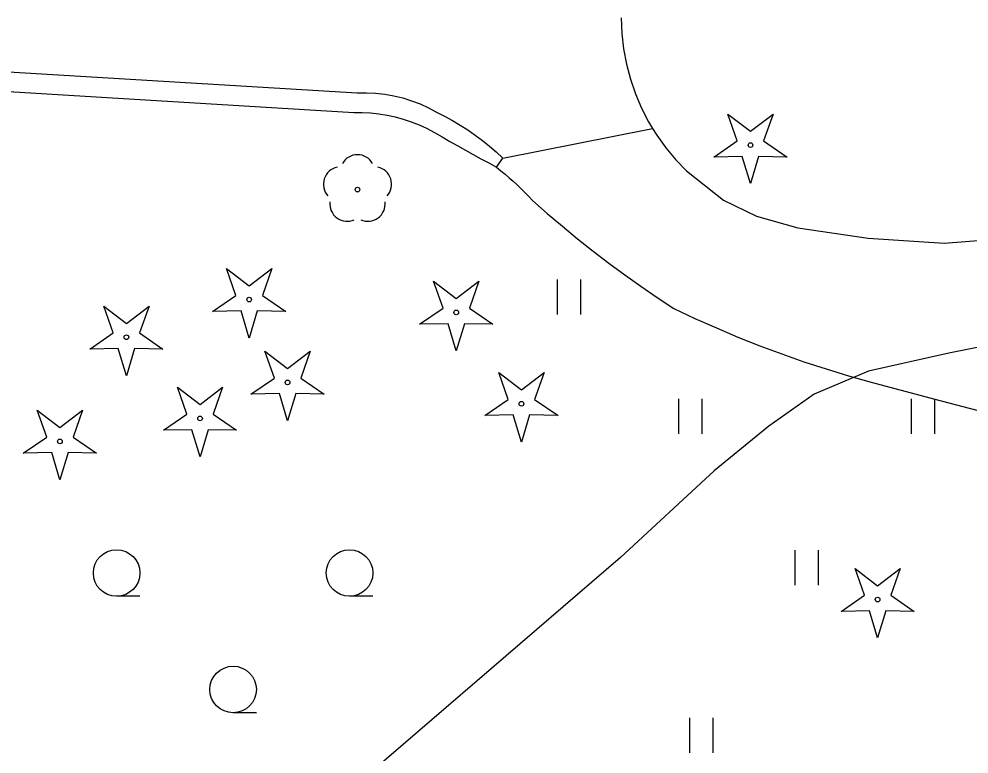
# Model space of a CAD drawing. Extents: x 6434771 to 6436222, y 5663454 to 5664782.
# Drawn here: x 6435011.41 to 6435031.8, y 5664053.56 to 5664069.33 of the extents above; entities that cross this region are included whole.
import ezdxf

# ---------------------------------------------------------------- set-up
doc = ezdxf.new("R2010")
doc.units = 0
for name, color, linetype in [('Warstwa 10', 7, 'Continuous'), ('Warstwa 11', 7, 'Continuous'), ('Warstwa 12', 7, 'Continuous'), ('Warstwa 5', 7, 'Continuous'), ('Warstwa 6', 7, 'Continuous'), ('Warstwa 9', 7, 'Continuous')]:
    doc.layers.add(name, color=color, linetype=linetype)

msp = doc.modelspace()

# ---------------------------------------------------------------- linework, layer by layer
at = {"layer": 'Warstwa 10'}
for points in [[(6435026.326, 5664066.369), (6435026.828, 5664066.716), (6435026.626, 5664067.292), (6435027.111, 5664066.922), (6435027.596, 5664067.292), (6435027.394, 5664066.716), (6435027.896, 5664066.369), (6435027.286, 5664066.383), (6435027.111, 5664065.799), (6435026.936, 5664066.383)], [(6435015.563, 5664063.053), (6435016.065, 5664063.4), (6435015.863, 5664063.976), (6435016.348, 5664063.606), (6435016.833, 5664063.976), (6435016.631, 5664063.4), (6435017.133, 5664063.053), (6435016.523, 5664063.067), (6435016.348, 5664062.483), (6435016.173, 5664063.067)], [(6435020.008, 5664062.778), (6435020.51, 5664063.125), (6435020.308, 5664063.701), (6435020.793, 5664063.331), (6435021.278, 5664063.701), (6435021.076, 5664063.125), (6435021.578, 5664062.778), (6435020.968, 5664062.792), (6435020.793, 5664062.208), (6435020.618, 5664062.792)], [(6435012.928, 5664062.246), (6435013.43, 5664062.593), (6435013.228, 5664063.169), (6435013.713, 5664062.799), (6435014.198, 5664063.169), (6435013.996, 5664062.593), (6435014.498, 5664062.246), (6435013.888, 5664062.26), (6435013.713, 5664061.676), (6435013.538, 5664062.26)], [(6435016.387, 5664061.276), (6435016.889, 5664061.623), (6435016.687, 5664062.199), (6435017.172, 5664061.829), (6435017.657, 5664062.199), (6435017.455, 5664061.623), (6435017.957, 5664061.276), (6435017.347, 5664061.29), (6435017.172, 5664060.706), (6435016.997, 5664061.29)], [(6435021.409, 5664060.818), (6435021.911, 5664061.165), (6435021.709, 5664061.741), (6435022.194, 5664061.371), (6435022.679, 5664061.741), (6435022.477, 5664061.165), (6435022.979, 5664060.818), (6435022.369, 5664060.832), (6435022.194, 5664060.248), (6435022.019, 5664060.832)], [(6435014.508, 5664060.503), (6435015.01, 5664060.85), (6435014.808, 5664061.426), (6435015.293, 5664061.056), (6435015.778, 5664061.426), (6435015.576, 5664060.85), (6435016.078, 5664060.503), (6435015.468, 5664060.517), (6435015.293, 5664059.933), (6435015.118, 5664060.517)], [(6435011.499, 5664060.01), (6435012.001, 5664060.357), (6435011.799, 5664060.933), (6435012.284, 5664060.563), (6435012.769, 5664060.933), (6435012.567, 5664060.357), (6435013.069, 5664060.01), (6435012.459, 5664060.024), (6435012.284, 5664059.44), (6435012.109, 5664060.024)], [(6435029.055, 5664056.616), (6435029.557, 5664056.963), (6435029.355, 5664057.539), (6435029.84, 5664057.169), (6435030.325, 5664057.539), (6435030.123, 5664056.963), (6435030.625, 5664056.616), (6435030.015, 5664056.63), (6435029.84, 5664056.046), (6435029.665, 5664056.63)]]:
    msp.add_lwpolyline(points, close=True, dxfattribs=at)
for centre in [(6435027.111, 5664066.624), (6435016.348, 5664063.308), (6435020.793, 5664063.033), (6435013.713, 5664062.501), (6435017.172, 5664061.531), (6435022.194, 5664061.073), (6435015.293, 5664060.758), (6435012.284, 5664060.265), (6435029.84, 5664056.871)]:
    msp.add_circle(centre, 0.05, dxfattribs=at)
at = {"layer": 'Warstwa 11'}
msp.add_circle((6435018.674, 5664065.669), 0.05, dxfattribs=at)
for centre, start, end in [((6435018.674, 5664066.044), 30.1471, 149.8529), ((6435018.317, 5664065.785), 102.1471, 221.8529), ((6435019.031, 5664065.785), 318.1471, 77.8529), ((6435018.454, 5664065.366), 174.1471, 293.8529), ((6435018.894, 5664065.366), 246.1471, 5.8529)]:
    msp.add_arc(centre, 0.375, start, end, dxfattribs=at)
at = {"layer": 'Warstwa 12'}
msp.add_lwpolyline([(6435038.284, 5664064.11), (6435037.636, 5664063.672), (6435036.311, 5664063.23), (6435034.556, 5664062.793), (6435032.774, 5664062.438), (6435031.371, 5664062.159), (6435029.643, 5664061.775), (6435028.479, 5664061.278), (6435027.502, 5664060.589), (6435026.333, 5664059.633), (6435024.317, 5664057.771), (6435017.498, 5664051.908), (6435015.566, 5664050.262), (6435013.99, 5664049.015), (6435011.979, 5664048.624)], dxfattribs=at)
at = {"layer": 'Warstwa 5'}
for p, q in [((6434992.959, 5664068.875), (6435018.593, 5664067.325)), ((6435018.593, 5664067.325), (6435018.773, 5664067.325)), ((6435018.773, 5664067.325), (6435018.952, 5664067.315)), ((6435018.952, 5664067.315), (6435019.131, 5664067.295)), ((6435019.131, 5664067.295), (6435019.308, 5664067.266)), ((6435019.308, 5664067.266), (6435019.484, 5664067.228)), ((6435019.484, 5664067.228), (6435019.657, 5664067.181)), ((6435019.657, 5664067.181), (6435019.828, 5664067.125)), ((6435019.828, 5664067.125), (6435019.996, 5664067.06)), ((6435019.996, 5664067.06), (6435020.159, 5664066.986)), ((6435020.159, 5664066.986), (6435020.326, 5664066.892)), ((6435020.326, 5664066.892), (6435020.492, 5664066.799)), ((6435020.492, 5664066.799), (6435020.658, 5664066.705)), ((6435020.658, 5664066.705), (6435020.825, 5664066.612)), ((6435020.825, 5664066.612), (6435020.992, 5664066.519)), ((6435020.992, 5664066.519), (6435021.158, 5664066.426)), ((6435021.158, 5664066.426), (6435021.325, 5664066.333)), ((6435021.325, 5664066.333), (6435021.492, 5664066.241)), ((6435021.492, 5664066.241), (6435021.659, 5664066.148)), ((6435021.659, 5664066.148), (6435021.751, 5664066.075)), ((6435021.751, 5664066.075), (6435021.841, 5664066.001)), ((6435021.841, 5664066.001), (6435021.93, 5664065.925)), ((6435021.93, 5664065.925), (6435022.018, 5664065.848)), ((6435022.018, 5664065.848), (6435022.103, 5664065.769)), ((6435022.103, 5664065.769), (6435022.188, 5664065.688)), ((6435022.188, 5664065.688), (6435022.27, 5664065.606)), ((6435022.27, 5664065.606), (6435022.352, 5664065.523)), ((6435022.352, 5664065.523), (6435022.431, 5664065.438)), ((6435022.431, 5664065.438), (6435022.749, 5664065.158)), ((6435022.749, 5664065.158), (6435023.073, 5664064.882)), ((6435023.073, 5664064.882), (6435023.4, 5664064.613)), ((6435023.4, 5664064.613), (6435023.733, 5664064.349)), ((6435023.733, 5664064.349), (6435024.07, 5664064.091)), ((6435024.07, 5664064.091), (6435024.412, 5664063.84)), ((6435024.412, 5664063.84), (6435024.758, 5664063.594)), ((6435022.966, 5664062.989), (6435022.966, 5664063.739)), ((6435023.466, 5664062.989), (6435023.466, 5664063.739)), ((6435024.758, 5664063.594), (6435025.109, 5664063.355)), ((6435025.109, 5664063.355), (6435025.463, 5664063.121)), ((6435025.463, 5664063.121), (6435025.918, 5664062.906)), ((6435025.918, 5664062.906), (6435026.378, 5664062.7)), ((6435026.378, 5664062.7), (6435026.842, 5664062.504)), ((6435026.842, 5664062.504), (6435027.31, 5664062.318)), ((6435027.31, 5664062.318), (6435027.782, 5664062.142)), ((6435027.782, 5664062.142), (6435028.257, 5664061.976)), ((6435028.257, 5664061.976), (6435028.736, 5664061.821)), ((6435028.736, 5664061.821), (6435029.218, 5664061.675)), ((6435029.218, 5664061.675), (6435029.704, 5664061.54)), ((6435029.704, 5664061.54), (6435031.071, 5664061.175)), ((6435025.571, 5664060.429), (6435025.571, 5664061.179)), ((6435026.071, 5664060.429), (6435026.071, 5664061.179)), ((6435030.571, 5664060.429), (6435030.571, 5664061.179)), ((6435031.071, 5664060.429), (6435031.071, 5664061.179)), ((6435031.071, 5664061.175), (6435033.353, 5664060.566)), ((6435028.071, 5664057.179), (6435028.071, 5664057.929)), ((6435028.571, 5664057.179), (6435028.571, 5664057.929)), ((6435025.81, 5664053.58), (6435025.81, 5664054.33)), ((6435026.31, 5664053.58), (6435026.31, 5664054.33))]:
    msp.add_line(p, q, dxfattribs=at)
at = {"layer": 'Warstwa 6'}
for p, q in [((6435014.003, 5664056.941), (6435013.503, 5664056.941)), ((6435019.003, 5664056.941), (6435018.503, 5664056.941)), ((6435016.503, 5664054.441), (6435016.003, 5664054.441))]:
    msp.add_line(p, q, dxfattribs=at)
for centre in [(6435013.503, 5664057.441), (6435018.503, 5664057.441), (6435016.003, 5664054.941)]:
    msp.add_circle(centre, 0.5, dxfattribs=at)
at = {"layer": 'Warstwa 9'}
for p, q in [((6434992.945, 5664069.306), (6435018.668, 5664067.744)), ((6434992.945, 5664069.306), (6435018.668, 5664067.744)), ((6435024.338, 5664069.356), (6435024.351, 5664069.023)), ((6434992.959, 5664068.875), (6435018.593, 5664067.325)), ((6435024.351, 5664069.023), (6435024.387, 5664068.691)), ((6435024.387, 5664068.691), (6435024.448, 5664068.363)), ((6435024.448, 5664068.363), (6435024.533, 5664068.041)), ((6435024.533, 5664068.041), (6435024.641, 5664067.725)), ((6435018.668, 5664067.744), (6435018.865, 5664067.747)), ((6435018.668, 5664067.744), (6435018.865, 5664067.747)), ((6435018.865, 5664067.747), (6435019.063, 5664067.738)), ((6435018.865, 5664067.747), (6435019.063, 5664067.738)), ((6435019.063, 5664067.738), (6435019.259, 5664067.716)), ((6435019.063, 5664067.738), (6435019.259, 5664067.716)), ((6435019.259, 5664067.716), (6435019.453, 5664067.682)), ((6435019.259, 5664067.716), (6435019.453, 5664067.682)), ((6435019.453, 5664067.682), (6435019.645, 5664067.636)), ((6435019.453, 5664067.682), (6435019.645, 5664067.636)), ((6435019.645, 5664067.636), (6435019.834, 5664067.578)), ((6435019.645, 5664067.636), (6435019.834, 5664067.578)), ((6435024.641, 5664067.725), (6435024.771, 5664067.418)), ((6435019.834, 5664067.578), (6435020.019, 5664067.508)), ((6435019.834, 5664067.578), (6435020.019, 5664067.508)), ((6435020.019, 5664067.508), (6435020.199, 5664067.426)), ((6435020.019, 5664067.508), (6435020.199, 5664067.426)), ((6435020.199, 5664067.426), (6435020.373, 5664067.333)), ((6435020.199, 5664067.426), (6435020.373, 5664067.333)), ((6435018.593, 5664067.325), (6435018.773, 5664067.325)), ((6435018.773, 5664067.325), (6435018.952, 5664067.315)), ((6435018.952, 5664067.315), (6435019.131, 5664067.295)), ((6435019.131, 5664067.295), (6435019.308, 5664067.266)), ((6435019.308, 5664067.266), (6435019.484, 5664067.228)), ((6435019.484, 5664067.228), (6435019.657, 5664067.181)), ((6435020.373, 5664067.333), (6435020.545, 5664067.246)), ((6435020.373, 5664067.333), (6435020.545, 5664067.246)), ((6435020.545, 5664067.246), (6435020.714, 5664067.154)), ((6435020.545, 5664067.246), (6435020.714, 5664067.154)), ((6435024.771, 5664067.418), (6435024.924, 5664067.121)), ((6435019.657, 5664067.181), (6435019.828, 5664067.125)), ((6435019.828, 5664067.125), (6435019.996, 5664067.06)), ((6435019.996, 5664067.06), (6435020.159, 5664066.986)), ((6435020.714, 5664067.154), (6435020.88, 5664067.055)), ((6435020.714, 5664067.154), (6435020.88, 5664067.055)), ((6435020.88, 5664067.055), (6435021.042, 5664066.951)), ((6435020.88, 5664067.055), (6435021.042, 5664066.951)), ((6435024.924, 5664067.121), (6435025.011, 5664066.979)), ((6435020.159, 5664066.986), (6435020.326, 5664066.892)), ((6435020.326, 5664066.892), (6435020.492, 5664066.799)), ((6435021.042, 5664066.951), (6435021.201, 5664066.841)), ((6435021.042, 5664066.951), (6435021.201, 5664066.841)), ((6435021.201, 5664066.841), (6435021.355, 5664066.725)), ((6435021.201, 5664066.841), (6435021.355, 5664066.725)), ((6435021.792, 5664066.346), (6435025.011, 5664066.979)), ((6435021.792, 5664066.346), (6435025.011, 5664066.979)), ((6435025.011, 5664066.979), (6435025.098, 5664066.837)), ((6435025.098, 5664066.837), (6435025.292, 5664066.565)), ((6435020.492, 5664066.799), (6435020.658, 5664066.705)), ((6435020.658, 5664066.705), (6435020.825, 5664066.612)), ((6435020.825, 5664066.612), (6435020.992, 5664066.519)), ((6435021.355, 5664066.725), (6435021.505, 5664066.604)), ((6435021.355, 5664066.725), (6435021.505, 5664066.604)), ((6435020.992, 5664066.519), (6435021.158, 5664066.426)), ((6435021.158, 5664066.426), (6435021.325, 5664066.333)), ((6435021.505, 5664066.604), (6435021.651, 5664066.478)), ((6435021.505, 5664066.604), (6435021.651, 5664066.478)), ((6435021.651, 5664066.478), (6435021.792, 5664066.346)), ((6435021.651, 5664066.478), (6435021.792, 5664066.346)), ((6435025.292, 5664066.565), (6435025.505, 5664066.309)), ((6435021.325, 5664066.333), (6435021.492, 5664066.241)), ((6435021.492, 5664066.241), (6435021.659, 5664066.148)), ((6435021.659, 5664066.148), (6435021.792, 5664066.346)), ((6435021.659, 5664066.148), (6435021.792, 5664066.346)), ((6435025.505, 5664066.309), (6435025.737, 5664066.069)), ((6435021.659, 5664066.148), (6435021.751, 5664066.075)), ((6435021.751, 5664066.075), (6435021.841, 5664066.001)), ((6435021.841, 5664066.001), (6435021.93, 5664065.925)), ((6435025.737, 5664066.069), (6435026.531, 5664065.441)), ((6435021.93, 5664065.925), (6435022.018, 5664065.848)), ((6435022.018, 5664065.848), (6435022.103, 5664065.769)), ((6435022.103, 5664065.769), (6435022.188, 5664065.688)), ((6435022.188, 5664065.688), (6435022.27, 5664065.606)), ((6435022.27, 5664065.606), (6435022.352, 5664065.523)), ((6435022.352, 5664065.523), (6435022.431, 5664065.438)), ((6435022.431, 5664065.438), (6435022.749, 5664065.158)), ((6435026.531, 5664065.441), (6435027.24, 5664065.1)), ((6435022.749, 5664065.158), (6435023.073, 5664064.882)), ((6435027.24, 5664065.1), (6435028.128, 5664064.846)), ((6435023.073, 5664064.882), (6435023.4, 5664064.613)), ((6435028.128, 5664064.846), (6435029.641, 5664064.629)), ((6435023.4, 5664064.613), (6435023.733, 5664064.349)), ((6435029.641, 5664064.629), (6435031.266, 5664064.52)), ((6435031.266, 5664064.52), (6435033.251, 5664064.673)), ((6435023.733, 5664064.349), (6435024.07, 5664064.091)), ((6435024.07, 5664064.091), (6435024.412, 5664063.84)), ((6435024.412, 5664063.84), (6435024.758, 5664063.594)), ((6435024.758, 5664063.594), (6435025.109, 5664063.355)), ((6435025.109, 5664063.355), (6435025.463, 5664063.121)), ((6435025.463, 5664063.121), (6435025.918, 5664062.906)), ((6435025.918, 5664062.906), (6435026.378, 5664062.7)), ((6435026.378, 5664062.7), (6435026.842, 5664062.504)), ((6435026.842, 5664062.504), (6435027.31, 5664062.318)), ((6435027.31, 5664062.318), (6435027.782, 5664062.142)), ((6435027.782, 5664062.142), (6435028.257, 5664061.976)), ((6435028.257, 5664061.976), (6435028.736, 5664061.821)), ((6435028.736, 5664061.821), (6435029.218, 5664061.675)), ((6435029.218, 5664061.675), (6435029.704, 5664061.54)), ((6435029.704, 5664061.54), (6435031.071, 5664061.175)), ((6435031.071, 5664061.175), (6435033.353, 5664060.566))]:
    msp.add_line(p, q, dxfattribs=at)

doc.saveas('drawing.dxf')
